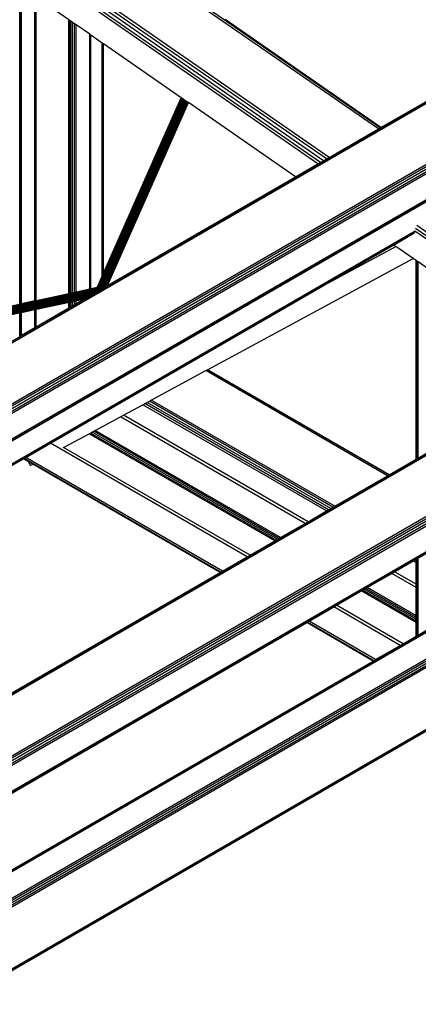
# Model space of a CAD drawing. Header units: millimetres. Extents: x 10 to 1250, y -62 to 528.
# Tile 739 of 909: x 622.978 to 623.533, y 518.068 to 519.438. Entities that reach past the tile are written whole.
import ezdxf

# ---------------------------------------------------------------- set-up
doc = ezdxf.new("R2010")
doc.units = ezdxf.units.MM
doc.header["$LTSCALE"] = 0.05

msp = doc.modelspace()

# ---------------------------------------------------------------- linework, layer by layer
at = {"color": 8}
for p, q in [((623.4772, 519.2864), (622.4994, 519.9638)), ((623.4797, 519.2878), (622.5025, 519.9649)), ((621.8351, 518.3376), (624.595, 519.931)), ((621.8373, 518.3368), (624.5972, 519.9302)), ((623.4085, 519.2467), (622.4307, 519.9242)), ((623.3965, 519.2398), (622.4232, 519.9141)), ((623.4007, 519.2422), (622.425, 519.9181)), ((623.4049, 519.2446), (622.4276, 519.9217)), ((623.3931, 519.2378), (622.4412, 519.8973)), ((621.9108, 518.2944), (624.6706, 519.8878)), ((621.913, 518.2927), (624.6728, 519.8861)), ((621.9148, 518.2902), (624.6747, 519.8836)), ((621.9161, 518.2873), (624.6759, 519.8807)), ((621.9165, 518.2846), (624.6763, 519.878)), ((621.9538, 518.2702), (624.6391, 519.8206)), ((621.9553, 518.2691), (624.6367, 519.8172)), ((622.9797, 519.0429), (622.9797, 519.4843)), ((622.978, 519.0426), (622.978, 519.4835)), ((622.9801, 519.043), (622.9801, 519.484)), ((622.9988, 519.047), (622.9988, 519.4711)), ((623.0005, 519.0474), (623.0005, 519.4699)), ((623.0463, 519.4382), (623.0005, 519.4699)), ((623.4808, 519.2884), (623.7862, 519.4647)), ((623.0463, 519.0572), (623.0463, 519.4382)), ((623.0477, 519.4372), (623.0463, 519.4382)), ((623.0477, 519.0575), (623.0477, 519.4372)), ((623.0487, 519.4365), (623.0477, 519.4372)), ((623.0487, 519.0577), (623.0487, 519.4365)), ((623.0514, 519.4346), (623.0487, 519.4365)), ((623.0514, 519.0582), (623.0514, 519.4346)), ((623.0542, 519.4327), (623.0514, 519.4346)), ((623.0542, 519.0588), (623.0542, 519.4327)), ((623.0565, 519.4311), (623.0542, 519.4327)), ((623.0565, 519.0593), (623.0565, 519.4311)), ((623.0752, 519.4182), (623.0565, 519.4311)), ((623.4808, 519.2884), (623.2638, 519.4387)), ((621.9559, 517.9174), (624.5542, 519.4176)), ((621.9559, 517.9154), (624.5547, 519.4159)), ((623.0752, 519.0633), (623.0752, 519.4182)), ((623.0769, 519.417), (623.0752, 519.4182)), ((623.0769, 519.0637), (623.0769, 519.417)), ((623.0927, 519.406), (623.0769, 519.417)), ((623.0927, 519.0816), (623.0927, 519.406)), ((623.0941, 519.4051), (623.0927, 519.406)), ((623.0941, 519.0847), (623.0941, 519.4051)), ((623.0946, 519.4047), (623.0941, 519.4051)), ((623.0946, 519.0857), (623.0946, 519.4047)), ((623.2026, 519.3299), (623.0946, 519.4047)), ((621.9538, 517.8162), (624.6391, 519.3666)), ((621.9553, 517.8201), (624.6367, 519.3682)), ((621.9559, 517.8306), (624.6282, 519.3734)), ((621.9559, 517.8276), (624.6311, 519.3721)), ((621.9559, 517.824), (624.6336, 519.37)), ((621.9538, 517.7803), (624.6391, 519.3307)), ((621.9553, 517.7792), (624.6367, 519.3273)), ((623.0858, 519.0656), (623.2027, 519.3298)), ((623.086, 519.0656), (623.2028, 519.3297)), ((623.0863, 519.0657), (623.203, 519.3296)), ((623.0868, 519.0658), (623.2033, 519.3294)), ((623.0873, 519.0659), (623.2037, 519.3291)), ((623.0879, 519.0661), (623.2041, 519.3288)), ((623.0886, 519.0662), (623.2046, 519.3285)), ((623.0894, 519.0664), (623.2052, 519.3281)), ((623.0902, 519.0665), (623.2057, 519.3277)), ((623.0911, 519.0667), (623.2063, 519.3273)), ((623.092, 519.0669), (623.207, 519.3269)), ((623.0929, 519.0671), (623.2076, 519.3264)), ((623.0938, 519.0673), (623.2082, 519.326)), ((623.0946, 519.0857), (623.2026, 519.3299)), ((623.0947, 519.0675), (623.2088, 519.3256)), ((623.0955, 519.0677), (623.2094, 519.3251)), ((623.0964, 519.0679), (623.21, 519.3248)), ((623.0971, 519.068), (623.2105, 519.3244)), ((623.0978, 519.0682), (623.211, 519.324)), ((623.0985, 519.0683), (623.2115, 519.3237)), ((623.099, 519.0684), (623.2118, 519.3235)), ((623.0994, 519.0685), (623.2121, 519.3233)), ((623.0998, 519.0686), (623.2124, 519.3231)), ((623.1, 519.0686), (623.2125, 519.323)), ((623.1001, 519.0687), (623.2126, 519.323)), ((623.2027, 519.3298), (623.2026, 519.3299)), ((623.2028, 519.3297), (623.2027, 519.3298)), ((623.203, 519.3296), (623.2028, 519.3297)), ((623.2033, 519.3294), (623.203, 519.3296)), ((623.2037, 519.3291), (623.2033, 519.3294)), ((623.2041, 519.3288), (623.2037, 519.3291)), ((623.2046, 519.3285), (623.2041, 519.3288)), ((623.2052, 519.3281), (623.2046, 519.3285)), ((623.2057, 519.3277), (623.2052, 519.3281)), ((623.2063, 519.3273), (623.2057, 519.3277)), ((623.207, 519.3269), (623.2063, 519.3273)), ((623.2076, 519.3264), (623.207, 519.3269)), ((623.2082, 519.326), (623.2076, 519.3264)), ((623.2088, 519.3256), (623.2082, 519.326)), ((623.2094, 519.3251), (623.2088, 519.3256)), ((623.21, 519.3248), (623.2094, 519.3251)), ((623.2105, 519.3244), (623.21, 519.3248)), ((623.211, 519.324), (623.2105, 519.3244)), ((623.2115, 519.3237), (623.211, 519.324)), ((623.2118, 519.3235), (623.2115, 519.3237)), ((623.2121, 519.3233), (623.2118, 519.3235)), ((623.2124, 519.3231), (623.2121, 519.3233)), ((623.2125, 519.323), (623.2124, 519.3231)), ((623.2126, 519.323), (623.2125, 519.323)), ((623.3617, 519.2197), (623.2126, 519.323)), ((623.4085, 519.2467), (623.4772, 519.2864)), ((623.4772, 519.2864), (623.4797, 519.2878)), ((623.4797, 519.2878), (623.4808, 519.2884)), ((623.3617, 519.2197), (623.3931, 519.2378)), ((623.3931, 519.2378), (623.3965, 519.2398)), ((623.3965, 519.2398), (623.4007, 519.2422)), ((623.4007, 519.2422), (623.4049, 519.2446)), ((623.4049, 519.2446), (623.4085, 519.2467)), ((623.1002, 519.0687), (623.3617, 519.2197)), ((621.9559, 518.2687), (623.5707, 519.201)), ((621.9559, 518.2368), (623.5284, 519.1447)), ((621.9559, 518.235), (623.5279, 519.1426)), ((623.7788, 518.9706), (623.5282, 519.1442)), ((623.7822, 518.9725), (623.5289, 519.1481)), ((623.7863, 518.9749), (623.5306, 519.1521)), ((623.4984, 519.1249), (623.5268, 519.1413)), ((623.4007, 519.0685), (623.4984, 519.1249)), ((623.4007, 519.0685), (623.5014, 519.1229)), ((623.5014, 519.1229), (623.4984, 519.1249)), ((623.5257, 519.106), (623.5014, 519.1229)), ((623.2393, 518.9514), (623.5257, 519.106)), ((623.5297, 519.1033), (623.5257, 519.106)), ((623.5297, 518.8268), (623.5297, 519.1033)), ((623.5304, 519.1027), (623.5297, 519.1033)), ((623.5304, 518.8272), (623.5304, 519.1027)), ((623.5321, 519.1016), (623.5304, 519.1027)), ((623.5321, 518.8282), (623.5321, 519.1016)), ((623.5325, 519.1013), (623.5321, 519.1016)), ((623.5325, 518.8284), (623.5325, 519.1013)), ((623.5512, 519.0884), (623.5325, 519.1013)), ((623.0856, 519.0656), (623.0927, 519.0816)), ((623.0927, 519.0816), (623.0941, 519.0847)), ((623.0927, 519.0815), (623.0927, 519.0816)), ((623.0941, 519.0847), (623.0946, 519.0857)), ((623.0961, 519.0663), (621.6382, 518.7545)), ((623.0946, 519.0655), (621.6388, 518.7541)), ((623.093, 519.0645), (621.6394, 518.7536)), ((623.0912, 519.0635), (621.6399, 518.7531)), ((623.0974, 519.0671), (621.64, 518.7554)), ((623.0892, 519.0624), (621.6404, 518.7525)), ((623.0872, 519.0612), (621.6409, 518.7519)), ((623.0851, 519.06), (621.6413, 518.7512)), ((623.0984, 519.0677), (621.6415, 518.7561)), ((623.0993, 519.0682), (621.6428, 518.7567)), ((623.0998, 519.0685), (621.6441, 518.7571)), ((623.024, 518.851), (623.4007, 519.0685)), ((623.0752, 519.0633), (623.0565, 519.0593)), ((623.0769, 519.0637), (623.0752, 519.0633)), ((623.0856, 519.0656), (623.0769, 519.0637)), ((623.083, 519.0588), (623.0851, 519.06)), ((623.0851, 519.06), (623.0872, 519.0612)), ((623.0858, 519.0656), (623.0856, 519.0656)), ((623.086, 519.0656), (623.0858, 519.0656)), ((623.0863, 519.0657), (623.086, 519.0656)), ((623.0868, 519.0658), (623.0863, 519.0657)), ((623.0873, 519.0659), (623.0868, 519.0658)), ((623.0872, 519.0612), (623.0892, 519.0624)), ((623.0879, 519.0661), (623.0873, 519.0659)), ((623.0886, 519.0662), (623.0879, 519.0661)), ((623.0894, 519.0664), (623.0886, 519.0662)), ((623.0892, 519.0624), (623.0912, 519.0635)), ((623.0902, 519.0665), (623.0894, 519.0664)), ((623.0911, 519.0667), (623.0902, 519.0665)), ((623.092, 519.0669), (623.0911, 519.0667)), ((623.0912, 519.0635), (623.093, 519.0645)), ((623.0929, 519.0671), (623.092, 519.0669)), ((623.0938, 519.0673), (623.0929, 519.0671)), ((623.093, 519.0645), (623.0946, 519.0655)), ((623.0947, 519.0675), (623.0938, 519.0673)), ((623.0946, 519.0655), (623.0961, 519.0663)), ((623.0955, 519.0677), (623.0947, 519.0675)), ((623.0964, 519.0679), (623.0955, 519.0677)), ((623.0961, 519.0663), (623.0974, 519.0671)), ((623.0971, 519.068), (623.0964, 519.0679)), ((623.0978, 519.0682), (623.0971, 519.068)), ((623.0974, 519.0671), (623.0984, 519.0677)), ((623.0985, 519.0683), (623.0978, 519.0682)), ((623.0984, 519.0677), (623.0993, 519.0682)), ((623.099, 519.0684), (623.0985, 519.0683)), ((623.0994, 519.0685), (623.099, 519.0684)), ((623.0993, 519.0682), (623.0998, 519.0685)), ((623.0998, 519.0686), (623.0994, 519.0685)), ((623.0998, 519.0685), (623.1, 519.0686)), ((623.1, 519.0686), (623.0998, 519.0686)), ((623.1, 519.0686), (623.1001, 519.0687)), ((623.1001, 519.0687), (623.1002, 519.0687)), ((623.0667, 519.0493), (621.6416, 518.7446)), ((623.083, 519.0588), (621.6417, 518.7505)), ((623.0672, 519.0496), (621.6417, 518.7448)), ((623.0809, 519.0576), (621.642, 518.7498)), ((623.0679, 519.05), (621.642, 518.7451)), ((623.0788, 519.0564), (621.6422, 518.7491)), ((623.0689, 519.0506), (621.6422, 518.7455)), ((623.0768, 519.0552), (621.6424, 518.7484)), ((623.0701, 519.0513), (621.6424, 518.746)), ((623.0749, 519.0541), (621.6425, 518.7477)), ((621.6425, 518.7471), (623.0731, 519.0531)), ((623.0715, 519.0521), (621.6425, 518.7465)), ((622.9988, 519.047), (622.9801, 519.043)), ((623.0005, 519.0474), (622.9988, 519.047)), ((623.0463, 519.0572), (623.0005, 519.0474)), ((623.0477, 519.0575), (623.0463, 519.0572)), ((623.0487, 519.0577), (623.0477, 519.0575)), ((623.0514, 519.0582), (623.0487, 519.0577)), ((623.0514, 519.046), (623.0487, 519.0454)), ((623.0542, 519.0588), (623.0514, 519.0582)), ((623.0542, 519.0466), (623.0514, 519.046)), ((623.0514, 519.0405), (623.0514, 519.046)), ((623.0565, 519.0593), (623.0542, 519.0588)), ((623.0565, 519.0471), (623.0542, 519.0466)), ((623.0542, 519.0421), (623.0542, 519.0466)), ((623.0565, 519.0435), (623.0664, 519.0492)), ((623.0664, 519.0492), (623.0565, 519.0471)), ((623.0565, 519.0435), (623.0565, 519.0471)), ((623.0664, 519.0492), (623.0667, 519.0493)), ((623.0667, 519.0493), (623.0672, 519.0496)), ((623.0672, 519.0496), (623.0679, 519.05)), ((623.0679, 519.05), (623.0689, 519.0506)), ((623.0689, 519.0506), (623.0701, 519.0513)), ((623.0701, 519.0513), (623.0715, 519.0521)), ((623.0715, 519.0521), (623.0731, 519.0531)), ((623.0731, 519.0531), (623.0749, 519.0541)), ((623.0749, 519.0541), (623.0768, 519.0552)), ((623.0768, 519.0552), (623.0788, 519.0564)), ((623.0788, 519.0564), (623.0809, 519.0576)), ((623.0809, 519.0576), (623.083, 519.0588)), ((622.978, 519.0426), (622.9773, 519.0424)), ((622.9797, 519.0429), (622.978, 519.0426)), ((622.9801, 519.043), (622.9797, 519.0429)), ((622.9988, 519.0347), (622.9801, 519.0307)), ((623.0005, 519.0351), (622.9988, 519.0347)), ((622.9988, 519.0102), (622.9988, 519.0347)), ((623.0463, 519.0449), (623.0005, 519.0351)), ((623.0005, 519.0111), (623.0463, 519.0376)), ((623.0005, 519.0111), (623.0005, 519.0351)), ((623.0477, 519.0452), (623.0463, 519.0449)), ((623.0463, 519.0376), (623.0463, 519.0449)), ((623.0463, 519.0376), (623.0477, 519.0384)), ((623.0487, 519.0454), (623.0477, 519.0452)), ((623.0477, 519.0384), (623.0477, 519.0452)), ((623.0477, 519.0384), (623.0487, 519.0389)), ((623.0487, 519.0389), (623.0487, 519.0454)), ((623.0487, 519.0389), (623.0514, 519.0405)), ((623.0514, 519.0405), (623.0542, 519.0421)), ((623.0542, 519.0421), (623.0565, 519.0435)), ((622.978, 519.0303), (622.9773, 519.0301)), ((622.9797, 519.0307), (622.978, 519.0303)), ((622.978, 518.9982), (622.978, 519.0303)), ((622.9797, 518.9991), (622.9797, 519.0307)), ((622.9801, 519.0307), (622.9797, 519.0307)), ((622.9801, 518.9994), (622.9801, 519.0307)), ((622.9801, 518.9994), (622.9988, 519.0102)), ((622.9988, 519.0102), (623.0005, 519.0111)), ((622.9773, 518.9978), (622.978, 518.9982)), ((622.978, 518.9982), (622.9797, 518.9991)), ((622.9797, 518.9991), (622.9801, 518.9994)), ((623.161, 518.9091), (623.2369, 518.9501)), ((623.2369, 518.9501), (623.2387, 518.951)), ((623.4901, 518.8039), (623.2369, 518.9501)), ((623.2387, 518.951), (623.2393, 518.9514)), ((623.4918, 518.8049), (623.2387, 518.951)), ((623.4924, 518.8053), (623.2393, 518.9514)), ((623.1583, 518.9076), (623.161, 518.9091)), ((623.4166, 518.7615), (623.161, 518.9091)), ((621.9559, 517.6712), (624.0847, 518.9003)), ((621.9559, 517.6694), (624.0867, 518.8996)), ((623.1225, 518.8882), (623.1492, 518.9027)), ((623.1492, 518.9027), (623.1519, 518.9042)), ((623.4052, 518.7549), (623.1492, 518.9027)), ((623.1519, 518.9042), (623.1551, 518.9059)), ((623.4078, 518.7564), (623.1519, 518.9042)), ((623.1551, 518.9059), (623.1583, 518.9076)), ((623.4109, 518.7582), (623.1551, 518.9059)), ((623.414, 518.76), (623.1583, 518.9076)), ((623.0828, 518.8668), (623.1183, 518.886)), ((623.1183, 518.886), (623.1225, 518.8882)), ((623.3753, 518.7376), (623.1183, 518.886)), ((623.3793, 518.7399), (623.1225, 518.8882)), ((621.9559, 517.6323), (624.1188, 518.881)), ((621.9559, 517.6296), (624.1208, 518.8794)), ((621.9559, 517.6263), (624.1224, 518.8772)), ((621.9559, 517.6231), (624.1235, 518.8746)), ((621.9559, 517.6204), (624.1239, 518.8721)), ((623.0389, 518.8431), (623.0744, 518.8623)), ((623.0744, 518.8623), (623.0764, 518.8633)), ((623.3329, 518.7131), (623.0744, 518.8623)), ((623.0764, 518.8633), (623.0786, 518.8646)), ((623.3347, 518.7142), (623.0764, 518.8633)), ((623.0786, 518.8646), (623.0809, 518.8658)), ((623.3369, 518.7155), (623.0786, 518.8646)), ((623.0809, 518.8658), (623.0828, 518.8668)), ((623.3391, 518.7167), (623.0809, 518.8658)), ((623.3409, 518.7178), (623.0828, 518.8668)), ((622.9863, 518.8292), (623.0206, 518.8491)), ((623.0206, 518.8491), (623.024, 518.851)), ((623.2945, 518.691), (623.0206, 518.8491)), ((623.0383, 518.8428), (623.0389, 518.8431)), ((623.2985, 518.6933), (623.0389, 518.8431)), ((621.9559, 518.2344), (622.9829, 518.8273)), ((622.9829, 518.8273), (622.9838, 518.8278)), ((622.9901, 518.8232), (622.9829, 518.8273)), ((622.9838, 518.8278), (622.9863, 518.8292)), ((623.2576, 518.6697), (622.9838, 518.8278)), ((623.2601, 518.6711), (622.9863, 518.8292)), ((623.4924, 518.8053), (623.5297, 518.8268)), ((623.5297, 518.8268), (623.5304, 518.8272)), ((623.5304, 518.8272), (623.5321, 518.8282)), ((623.5321, 518.8282), (623.5325, 518.8284)), ((623.5325, 518.8284), (623.5512, 518.8392)), ((622.9929, 518.8182), (622.9901, 518.8232)), ((622.9958, 518.8198), (622.9901, 518.8232)), ((622.9929, 518.8182), (622.9958, 518.8198)), ((623.2568, 518.6692), (622.9958, 518.8198)), ((623.4166, 518.7615), (623.4901, 518.8039)), ((623.4901, 518.8039), (623.4918, 518.8049)), ((623.4918, 518.8049), (623.4924, 518.8053)), ((621.9559, 517.5343), (624.0816, 518.7616)), ((621.9559, 517.5325), (624.0811, 518.7595)), ((623.4078, 518.7564), (623.4109, 518.7582)), ((623.4109, 518.7582), (623.414, 518.76)), ((623.414, 518.76), (623.4166, 518.7615)), ((623.3793, 518.7399), (623.4052, 518.7549)), ((623.4052, 518.7549), (623.4078, 518.7564)), ((623.3409, 518.7178), (623.3753, 518.7376)), ((623.3753, 518.7376), (623.3793, 518.7399)), ((623.3391, 518.7167), (623.3409, 518.7178)), ((623.2985, 518.6933), (623.3329, 518.7131)), ((623.3329, 518.7131), (623.3347, 518.7142)), ((623.3347, 518.7142), (623.3369, 518.7155)), ((623.3369, 518.7155), (623.3391, 518.7167)), ((623.2601, 518.6711), (623.2945, 518.691)), ((623.2945, 518.691), (623.2985, 518.6933)), ((623.5325, 518.6891), (623.5512, 518.6999)), ((623.4999, 518.6703), (623.5258, 518.6853)), ((623.5258, 518.6853), (623.5285, 518.6868)), ((623.5297, 518.683), (623.5258, 518.6853)), ((623.5285, 518.6868), (623.5297, 518.6875)), ((623.5297, 518.686), (623.5285, 518.6868)), ((623.5297, 518.6875), (623.5304, 518.6879)), ((623.5297, 518.686), (623.5297, 518.6875)), ((623.5304, 518.6856), (623.5297, 518.686)), ((623.5297, 518.683), (623.5297, 518.686)), ((623.5304, 518.6826), (623.5297, 518.683)), ((623.5297, 518.6531), (623.5297, 518.683)), ((623.5304, 518.6879), (623.5315, 518.6885)), ((623.5304, 518.6856), (623.5304, 518.6879)), ((623.5321, 518.6847), (623.5304, 518.6856)), ((623.5304, 518.6826), (623.5304, 518.6856)), ((623.5321, 518.6816), (623.5304, 518.6826)), ((623.5304, 518.6527), (623.5304, 518.6826)), ((623.5315, 518.6885), (623.5321, 518.6889)), ((623.5321, 518.6882), (623.5315, 518.6885)), ((623.5321, 518.6889), (623.5325, 518.6891)), ((623.5321, 518.6882), (623.5321, 518.6889)), ((623.5325, 518.688), (623.5321, 518.6882)), ((623.5321, 518.6847), (623.5321, 518.6882)), ((623.5325, 518.6844), (623.5321, 518.6847)), ((623.5321, 518.6816), (623.5321, 518.6847)), ((623.5325, 518.6814), (623.5321, 518.6816)), ((623.5321, 518.6517), (623.5321, 518.6816)), ((623.5325, 518.688), (623.5325, 518.6891)), ((623.5325, 518.6844), (623.5325, 518.688)), ((623.5325, 518.6814), (623.5325, 518.6844)), ((623.5325, 518.6515), (623.5325, 518.6814)), ((621.9559, 517.9181), (623.2568, 518.6692)), ((623.2568, 518.6692), (623.2576, 518.6697)), ((623.2576, 518.6697), (623.2601, 518.6711)), ((623.4616, 518.6481), (623.4959, 518.668)), ((623.4959, 518.668), (623.4999, 518.6703)), ((623.5297, 518.6485), (623.4959, 518.668)), ((623.5297, 518.6531), (623.4999, 518.6703)), ((623.5304, 518.6527), (623.5297, 518.6531)), ((623.5297, 518.6485), (623.5297, 518.6531)), ((623.5304, 518.648), (623.5297, 518.6485)), ((623.5297, 518.6088), (623.5297, 518.6485)), ((623.5321, 518.6517), (623.5304, 518.6527)), ((623.5304, 518.648), (623.5304, 518.6527)), ((623.5325, 518.6515), (623.5321, 518.6517)), ((623.5321, 518.6471), (623.5321, 518.6517)), ((623.5325, 518.6468), (623.5325, 518.6515)), ((623.4191, 518.6236), (623.4535, 518.6435)), ((623.4535, 518.6435), (623.4553, 518.6445)), ((623.5297, 518.5995), (623.4535, 518.6435)), ((623.4553, 518.6445), (623.4575, 518.6458)), ((623.5297, 518.6016), (623.4553, 518.6445)), ((623.4575, 518.6458), (623.4597, 518.6471)), ((623.5297, 518.6041), (623.4575, 518.6458)), ((623.4597, 518.6471), (623.4616, 518.6481)), ((623.5297, 518.6066), (623.4597, 518.6471)), ((623.5297, 518.6088), (623.4616, 518.6481)), ((623.5321, 518.6471), (623.5304, 518.648)), ((623.5304, 518.6084), (623.5304, 518.648)), ((623.5325, 518.6468), (623.5321, 518.6471)), ((623.5321, 518.6074), (623.5321, 518.6471)), ((623.5325, 518.6072), (623.5325, 518.6468)), ((623.3807, 518.6015), (623.4151, 518.6213)), ((623.4151, 518.6213), (623.4191, 518.6236)), ((623.5078, 518.5678), (623.4151, 518.6213)), ((623.5118, 518.5701), (623.4191, 518.6236)), ((623.5304, 518.6084), (623.5297, 518.6088)), ((623.5297, 518.6066), (623.5297, 518.6088)), ((623.5321, 518.6074), (623.5304, 518.6084)), ((623.5304, 518.6062), (623.5304, 518.6084)), ((623.5325, 518.6072), (623.5321, 518.6074)), ((623.5321, 518.6053), (623.5321, 518.6074)), ((621.9559, 517.7788), (623.3774, 518.5995)), ((623.3774, 518.5995), (623.3783, 518.6)), ((623.4701, 518.546), (623.3774, 518.5995)), ((623.3783, 518.6), (623.3807, 518.6015)), ((623.4709, 518.5465), (623.3783, 518.6)), ((623.4734, 518.548), (623.3807, 518.6015)), ((623.5304, 518.6062), (623.5297, 518.6066)), ((623.5297, 518.6041), (623.5297, 518.6066)), ((623.5304, 518.6037), (623.5297, 518.6041)), ((623.5297, 518.6016), (623.5297, 518.6041)), ((623.5297, 518.5995), (623.5297, 518.6016)), ((623.5304, 518.6012), (623.5297, 518.6016)), ((623.5297, 518.5805), (623.5297, 518.5995)), ((623.5304, 518.599), (623.5297, 518.5995)), ((623.5321, 518.6053), (623.5304, 518.6062)), ((623.5304, 518.6037), (623.5304, 518.6062)), ((623.5321, 518.6027), (623.5304, 518.6037)), ((623.5304, 518.6012), (623.5304, 518.6037)), ((623.5321, 518.6002), (623.5304, 518.6012)), ((623.5304, 518.599), (623.5304, 518.6012)), ((623.5304, 518.5809), (623.5304, 518.599)), ((623.5321, 518.5981), (623.5304, 518.599)), ((623.5325, 518.605), (623.5321, 518.6053)), ((623.5321, 518.6027), (623.5321, 518.6053)), ((623.5325, 518.6025), (623.5321, 518.6027)), ((623.5321, 518.6002), (623.5321, 518.6027)), ((623.5325, 518.6), (623.5321, 518.6002)), ((623.5321, 518.5981), (623.5321, 518.6002)), ((623.5325, 518.5978), (623.5321, 518.5981)), ((623.5321, 518.5819), (623.5321, 518.5981)), ((623.5325, 518.605), (623.5325, 518.6072)), ((623.5325, 518.6025), (623.5325, 518.605)), ((623.5325, 518.6), (623.5325, 518.6025)), ((623.5325, 518.5978), (623.5325, 518.6)), ((623.5325, 518.5821), (623.5325, 518.5978)), ((623.5118, 518.5701), (623.5297, 518.5805)), ((623.5297, 518.5805), (623.5304, 518.5809)), ((623.5304, 518.5809), (623.5321, 518.5819)), ((623.5321, 518.5819), (623.5325, 518.5821)), ((623.5325, 518.5821), (623.5512, 518.5929)), ((623.4734, 518.548), (623.5078, 518.5678)), ((623.5078, 518.5678), (623.5118, 518.5701)), ((621.9559, 517.6718), (623.4701, 518.546)), ((623.4701, 518.546), (623.4709, 518.5465)), ((623.4709, 518.5465), (623.4734, 518.548)), ((621.9559, 517.5318), (623.5913, 518.476))]:
    msp.add_line(p, q, dxfattribs=at)

doc.saveas('drawing.dxf')
